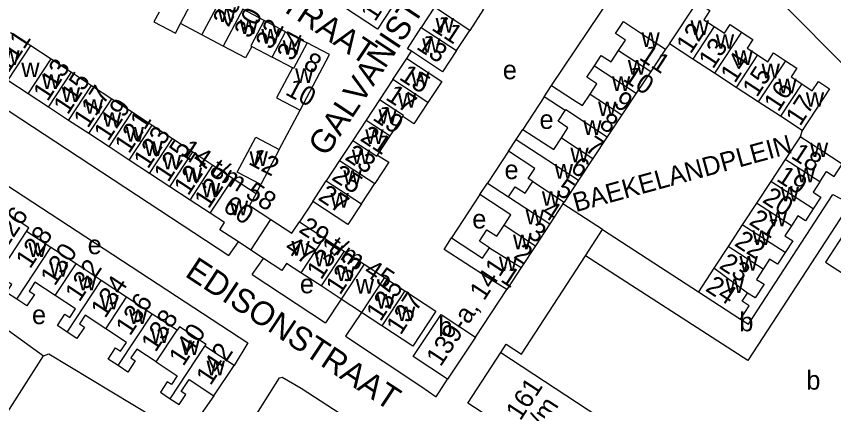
# Model space of a CAD drawing. Extents: x 159294 to 161936, y 384538 to 386517.
# Drawn here: x 160096.8 to 160269, y 384768.5 to 384850.5 of the extents above; entities that cross this region are included whole.
import ezdxf

# ---------------------------------------------------------------- set-up
doc = ezdxf.new("R2010")
doc.units = 0
for name, color, linetype in [('BLT_Basislijn', 7, 'Continuous'), ('BLT_Bebouwing', 7, 'Continuous'), ('BLT_Centroide', 7, 'Continuous'), ('BLT_Huisnummer', 7, 'Continuous'), ('BLT_Huisnummer_ tussenligend', 7, 'Continuous'), ('BLT_Huisnummer_reeks', 7, 'Continuous'), ('BLT_Onderverdeling_panden', 7, 'Continuous'), ('BLT_Straatnaam', 7, 'Continuous'), ('BLT_Straatnaam_verkleind', 7, 'Continuous')]:
    doc.layers.add(name, color=color, linetype=linetype)

msp = doc.modelspace()

# ---------------------------------------------------------------- linework, layer by layer
at = {"layer": 'BLT_Basislijn'}
for p, q in [((160057.69, 384855.11), (160141.6, 384800.01)), ((160234.47, 384844.66), (160233.59, 384843.54)), ((160179.08, 384841.61), (160180.04, 384843.1)), ((160152.2, 384822.37), (160156.6, 384830.66)), ((160262.41, 384826.41), (160261.94, 384825.06)), ((160147.33, 384813.12), (160148.3, 384814.98)), ((160159.25, 384811.41), (160156.44, 384807.14)), ((160220.35, 384805.5), (160211.97, 384810.91)), ((160141.6, 384800.01), (160143.59, 384802.88)), ((160146.5, 384796), (160148.87, 384799.41)), ((160146.5, 384796), (160161.92, 384785.79)), ((160083.39, 384792.63), (160102.56, 384778.81)), ((160193.54, 384782.77), (160200.14, 384792.84)), ((160165.28, 384790.78), (160161.92, 384785.79)), ((160169.54, 384787.98), (160166.17, 384782.98)), ((160073.51, 384733.84), (160102.56, 384778.81)), ((160138.44, 384770.38), (160132.2, 384761.68))]:
    msp.add_line(p, q, dxfattribs=at)
for points in [[(160284.89, 384826.37), (160258.47, 384853), (160249.23, 384869.23)], [(160209.6, 384835.91), (160222.42, 384855.08), (160226.93, 384857.39)], [(160087.45, 384813.27), (160090.64, 384817.54), (160145.6, 384781.59), (160142.69, 384776.81)], [(160166.17, 384782.98), (160182.04, 384772.47), (160185.25, 384770.22), (160187.68, 384773.9)], [(160102.56, 384778.81), (160103.62, 384779.25), (160125.78, 384765.93)], [(160137.8, 384751.04), (160148.21, 384767.74), (160152.26, 384774.18), (160152.84, 384774.32), (160156.85, 384771.99), (160189.67, 384750.63)]]:
    msp.add_lwpolyline(points, dxfattribs=at)
at = {"layer": 'BLT_Bebouwing'}
for p, q in [((160149.03, 384849.62), (160144.52, 384852.01)), ((160184.93, 384852.38), (160182.13, 384848.12)), ((160153.55, 384847.23), (160149.03, 384849.62)), ((160135.88, 384846.58), (160131.39, 384848.95)), ((160189.55, 384843.25), (160192.35, 384847.5)), ((160095.61, 384847.09), (160099.88, 384844.29)), ((160140.4, 384844.19), (160135.88, 384846.58)), ((160153.55, 384847.23), (160158.08, 384844.88)), ((160099.88, 384844.29), (160104.14, 384841.49)), ((160146.42, 384844.14), (160150.73, 384841.86)), ((160239.36, 384841.46), (160234.47, 384844.66)), ((160233.59, 384843.54), (160230.48, 384838.85)), ((160104.14, 384841.49), (160108.4, 384838.69)), ((160155.01, 384839.6), (160150.73, 384841.86)), ((160176.13, 384837.12), (160179.08, 384841.61)), ((160243.95, 384838.47), (160239.36, 384841.46)), ((160108.4, 384838.69), (160112.66, 384835.89)), ((160230.48, 384838.85), (160227.43, 384834.26)), ((160176.13, 384837.12), (160173.33, 384832.84)), ((160248.52, 384835.48), (160243.95, 384838.47)), ((160099.3, 384834.12), (160095.03, 384836.92)), ((160112.66, 384835.89), (160116.93, 384833.09)), ((160253.14, 384832.46), (160248.52, 384835.48)), ((160103.56, 384831.32), (160099.3, 384834.12)), ((160227.43, 384834.26), (160224.38, 384829.67)), ((160116.93, 384833.09), (160121.19, 384830.29)), ((160173.33, 384832.84), (160170.53, 384828.59)), ((160208.01, 384833.47), (160203.53, 384826.63)), ((160257.82, 384829.4), (160253.14, 384832.46)), ((160107.82, 384828.52), (160103.56, 384831.32)), ((160121.19, 384830.29), (160125.45, 384827.49)), ((160210.95, 384828.35), (160212.42, 384830.6)), ((160112.09, 384825.72), (160107.82, 384828.52)), ((160170.53, 384828.59), (160167.72, 384824.31)), ((160175.59, 384825.26), (160178.26, 384829.32)), ((160224.38, 384829.67), (160221.33, 384825.08)), ((160262.41, 384826.41), (160257.82, 384829.4)), ((160125.45, 384827.49), (160129.72, 384824.69)), ((160116.35, 384822.92), (160112.09, 384825.72)), ((160172.93, 384821.21), (160175.59, 384825.26)), ((160221.33, 384825.08), (160218.28, 384820.49)), ((160261.94, 384825.06), (160258.83, 384820.3)), ((160129.72, 384824.69), (160133.98, 384821.89)), ((160167.72, 384824.31), (160164.93, 384820.06)), ((160200.51, 384822.03), (160202.12, 384824.49)), ((160120.61, 384820.12), (160116.35, 384822.92)), ((160133.98, 384821.89), (160138.24, 384819.09)), ((160152.2, 384822.37), (160148.3, 384814.98)), ((160200.51, 384822.03), (160196.1, 384815.29)), ((160124.87, 384817.32), (160120.61, 384820.12)), ((160164.93, 384820.06), (160162.12, 384815.79)), ((160218.28, 384820.49), (160215.24, 384815.9)), ((160258.83, 384820.3), (160255.78, 384815.64)), ((160138.24, 384819.09), (160142.5, 384816.29)), ((160129.14, 384814.52), (160124.87, 384817.32)), ((160159.25, 384811.41), (160162.12, 384815.79)), ((160169.52, 384810.93), (160172.33, 384815.2)), ((160215.24, 384815.9), (160212.22, 384811.29)), ((160255.78, 384815.64), (160252.77, 384811.05)), ((160133.4, 384811.72), (160129.14, 384814.52)), ((160194.5, 384812.85), (160188.52, 384803.72)), ((160137.66, 384808.92), (160133.4, 384811.72)), ((160211.97, 384810.91), (160212.22, 384811.29)), ((160211.97, 384810.91), (160209.2, 384806.68)), ((160252.77, 384811.05), (160249.78, 384806.48)), ((160209.2, 384806.68), (160206.18, 384802.07)), ((160249.78, 384806.48), (160246.77, 384801.89)), ((160104.1, 384801.71), (160098.95, 384805.1)), ((160216.75, 384799.97), (160220.35, 384805.5)), ((160146.22, 384801.15), (160143.59, 384802.88)), ((160161.6, 384803.75), (160165.86, 384800.95)), ((160109.39, 384798.23), (160104.1, 384801.71)), ((160165.86, 384800.95), (160170.12, 384798.15)), ((160206.18, 384802.07), (160203.16, 384797.46)), ((160246.77, 384801.89), (160243.77, 384797.31)), ((160114.71, 384794.73), (160109.39, 384798.23)), ((160170.12, 384798.15), (160174.39, 384795.35)), ((160203.16, 384797.46), (160200.14, 384792.84)), ((160161.02, 384793.58), (160156.76, 384796.38)), ((160243.77, 384797.31), (160240.54, 384792.36)), ((160120.04, 384791.22), (160114.71, 384794.73)), ((160174.39, 384795.35), (160178.65, 384792.55)), ((160165.28, 384790.78), (160161.02, 384793.58)), ((160178.65, 384792.55), (160185.19, 384788.25)), ((160125.43, 384787.67), (160120.04, 384791.22)), ((160169.54, 384787.98), (160165.28, 384790.78)), ((160130.67, 384784.23), (160125.43, 384787.67)), ((160173.81, 384785.18), (160169.54, 384787.98)), ((160180.35, 384780.88), (160173.81, 384785.18)), ((160193.54, 384782.77), (160187.68, 384773.9)), ((160142.69, 384776.81), (160136.55, 384780.87)), ((160198.92, 384779.53), (160200.05, 384781.28)), ((160138.44, 384770.38), (160142.69, 384776.81))]:
    msp.add_line(p, q, dxfattribs=at)
for points in [[(160175.87, 384852.24), (160172.93, 384847.77), (160161.85, 384855.05)], [(160192.95, 384853.51), (160195.28, 384851.97), (160192.35, 384847.5)], [(160234.47, 384844.66), (160240.24, 384853.46), (160242.95, 384851.69), (160241.68, 384849.74), (160243.85, 384848.32)], [(160126.88, 384851.34), (160125.8, 384849.32), (160130.32, 384846.93), (160131.39, 384848.95)], [(160223.07, 384846.83), (160224.72, 384849.35), (160229.41, 384846.28), (160233.59, 384843.54)], [(160180.04, 384843.1), (160179.2, 384843.65), (160182.13, 384848.12)], [(160243.85, 384848.32), (160246.03, 384846.89), (160247.23, 384848.72), (160249.63, 384847.14)], [(160223.72, 384843.27), (160225.16, 384845.46), (160223.07, 384846.83)], [(160249.63, 384847.14), (160252.03, 384845.57), (160250.83, 384843.74), (160253, 384842.32)], [(160146.42, 384844.14), (160145.12, 384841.69), (160140.4, 384844.19)], [(160156.6, 384830.66), (160162.8, 384842.39), (160158.08, 384844.88)], [(160189.55, 384843.25), (160186.62, 384838.78), (160180.04, 384843.1)], [(160218.62, 384840.03), (160220.05, 384842.22), (160222.14, 384840.85), (160223.72, 384843.27)], [(160253, 384842.32), (160255.17, 384840.9), (160256.38, 384842.75)], [(160256.38, 384842.75), (160258.88, 384841.11)], [(160179.08, 384841.61), (160186.47, 384836.73), (160183.53, 384832.26)], [(160258.88, 384841.11), (160261.28, 384839.53), (160260.07, 384837.69), (160262.29, 384836.23)], [(160155.01, 384839.6), (160151.64, 384833.27), (160156.6, 384830.66)], [(160217.05, 384837.63), (160218.62, 384840.03)], [(160217.69, 384834.05), (160219.14, 384836.26), (160217.05, 384837.63)], [(160208.01, 384833.47), (160209.6, 384835.91)], [(160209.6, 384835.91), (160214.02, 384833.03)], [(160262.29, 384836.23), (160264.52, 384834.77), (160265.8, 384836.73)], [(160265.8, 384836.73), (160268.16, 384835.18), (160262.41, 384826.41)], [(160214.02, 384833.03), (160216.11, 384831.66), (160217.69, 384834.05)], [(160183.53, 384832.26), (160180.59, 384827.79), (160178.26, 384829.32)], [(160212.42, 384830.6), (160208.01, 384833.47)], [(160211.65, 384824.83), (160213.05, 384826.98), (160210.95, 384828.35)], [(160202.12, 384824.49), (160203.53, 384826.63)], [(160203.53, 384826.63), (160210.05, 384822.38), (160211.65, 384824.83)], [(160148.3, 384814.98), (160143.35, 384817.57), (160147.27, 384824.98), (160152.2, 384822.37)], [(160266.14, 384815.55), (160267.55, 384817.71), (160269.13, 384816.68), (160270.82, 384819.28), (160266.35, 384822.25), (160261.94, 384825.06)], [(160205.62, 384815.61), (160204.66, 384816.24), (160206.08, 384818.4), (160200.51, 384822.03)], [(160172.93, 384821.21), (160175.27, 384819.68), (160172.33, 384815.2)], [(160142.5, 384816.29), (160147.33, 384813.12)], [(160194.5, 384812.85), (160196.1, 384815.29)], [(160196.1, 384815.29), (160200.53, 384812.36)], [(160200.53, 384812.36), (160201.95, 384814.53), (160204.02, 384813.17), (160205.62, 384815.61)], [(160266.14, 384815.55), (160264.73, 384813.38), (160266.34, 384812.33), (160264.71, 384809.83)], [(160147.33, 384813.12), (160145.96, 384810.57), (160150.46, 384807.62)], [(160199.58, 384806.39), (160201.02, 384808.6), (160198.95, 384809.95), (160194.5, 384812.85)], [(160249.39, 384786.61), (160251.06, 384785.53), (160268.85, 384812.86), (160272.49, 384811.01)], [(160169.52, 384810.93), (160166.65, 384806.55), (160159.25, 384811.41)], [(160098.95, 384805.1), (160099.44, 384805.85), (160093.82, 384809.57), (160093.59, 384809.21)], [(160264.71, 384809.83), (160263.09, 384807.33), (160261.48, 384808.38), (160260.12, 384806.28)], [(160143.59, 384802.88), (160139.68, 384805.45), (160140.67, 384806.95), (160137.66, 384808.92)], [(160150.46, 384807.62), (160154.86, 384804.73), (160156.44, 384807.14)], [(160156.44, 384807.14), (160161.6, 384803.75)], [(160196.48, 384801.66), (160194.39, 384803.03), (160195.97, 384805.45), (160198.06, 384804.07), (160199.58, 384806.39)], [(160260.12, 384806.28), (160258.75, 384804.18), (160260.4, 384803.11), (160258.79, 384800.63)], [(160220.35, 384805.5), (160240.54, 384792.36)], [(160186.93, 384801.28), (160188.52, 384803.72)], [(160188.52, 384803.72), (160195.04, 384799.45), (160196.48, 384801.66)], [(160148.87, 384799.41), (160146.22, 384801.15)], [(160200.14, 384792.84), (160196.08, 384795.37), (160186.93, 384801.28)], [(160156.76, 384796.38), (160153.76, 384798.34), (160152.78, 384796.84), (160148.87, 384799.41)], [(160200.05, 384781.28), (160203.23, 384779.21), (160216.75, 384799.97)], [(160258.79, 384800.63), (160257.17, 384798.15), (160255.53, 384799.22), (160254.15, 384797.1)], [(160096.9, 384790.8), (160094.76, 384792.22), (160095.84, 384793.87), (160092.85, 384795.85), (160093.35, 384796.6)], [(160254.15, 384797.1), (160252.76, 384794.97), (160254.37, 384793.93), (160252.5, 384791.06), (160250.9, 384792.1)], [(160104.98, 384791.56), (160100.72, 384794.37), (160099.48, 384792.49), (160100.6, 384791.75), (160099.04, 384789.39), (160096.9, 384790.8)], [(160107.53, 384783.87), (160105.48, 384785.22), (160107.06, 384787.61), (160108.05, 384786.96), (160109.24, 384788.75), (160104.98, 384791.56)], [(160249.39, 384786.61), (160251.2, 384789.41), (160249.76, 384790.35), (160250.9, 384792.1)], [(160115.64, 384784.56), (160111.3, 384787.43), (160110.1, 384785.62), (160111.16, 384784.91), (160109.58, 384782.51), (160107.53, 384783.87)], [(160185.19, 384788.25), (160180.35, 384780.88)], [(160187.68, 384773.9), (160180.45, 384778.67), (160186.32, 384787.55), (160193.54, 384782.77)], [(160118.24, 384776.79), (160116.17, 384778.16), (160117.73, 384780.53), (160118.77, 384779.84), (160119.99, 384781.69), (160115.64, 384784.56)], [(160136.55, 384780.87), (160136.8, 384781.25), (160131.17, 384784.97), (160130.67, 384784.23)], [(160126.26, 384777.55), (160122.17, 384780.25), (160120.94, 384778.4), (160121.88, 384777.78), (160120.32, 384775.42), (160118.24, 384776.79)], [(160222.68, 384748.84), (160191.94, 384768.84), (160198.92, 384779.53)], [(160126.26, 384777.55), (160130.69, 384774.62), (160129.48, 384772.78), (160128.62, 384773.34), (160127.18, 384771.16), (160129.23, 384769.8)], [(160129.23, 384769.8), (160131.1, 384768.57), (160132.49, 384770.66), (160131.53, 384771.3), (160133.21, 384773.84), (160138.44, 384770.38)]]:
    msp.add_lwpolyline(points, dxfattribs=at)
at = {"layer": 'BLT_Onderverdeling_panden'}
for p, q in [((160131.39, 384848.95), (160135.51, 384856.78)), ((160135.88, 384846.58), (160140.03, 384854.39)), ((160144.52, 384852.01), (160140.4, 384844.19)), ((160192.35, 384847.5), (160184.93, 384852.38)), ((160182.13, 384848.12), (160189.55, 384843.25)), ((160243.85, 384848.32), (160239.36, 384841.46)), ((160150.73, 384841.86), (160153.55, 384847.23)), ((160249.63, 384847.14), (160243.95, 384838.47)), ((160223.72, 384843.27), (160230.48, 384838.85)), ((160253, 384842.32), (160248.52, 384835.48)), ((160258.88, 384841.11), (160253.14, 384832.46)), ((160218.62, 384840.03), (160227.43, 384834.26)), ((160183.53, 384832.26), (160176.13, 384837.12)), ((160262.29, 384836.23), (160257.82, 384829.4)), ((160217.69, 384834.05), (160224.38, 384829.67)), ((160170.53, 384828.59), (160175.59, 384825.26)), ((160202.12, 384824.49), (160215.24, 384815.9)), ((160211.65, 384824.83), (160218.28, 384820.49)), ((160164.93, 384820.06), (160172.33, 384815.2)), ((160266.14, 384815.55), (160258.83, 384820.3)), ((160162.12, 384815.79), (160169.52, 384810.93)), ((160205.62, 384815.61), (160212.22, 384811.29)), ((160264.71, 384809.83), (160255.78, 384815.64)), ((160200.53, 384812.36), (160209.2, 384806.68)), ((160260.12, 384806.28), (160252.77, 384811.05)), ((160146.22, 384801.15), (160150.46, 384807.62)), ((160199.58, 384806.39), (160206.18, 384802.07)), ((160258.79, 384800.63), (160249.78, 384806.48)), ((160093.35, 384796.6), (160098.95, 384805.1)), ((160096.9, 384790.8), (160104.1, 384801.71)), ((160196.48, 384801.66), (160203.16, 384797.46)), ((160254.15, 384797.1), (160246.77, 384801.89)), ((160104.98, 384791.56), (160109.39, 384798.23)), ((160250.9, 384792.1), (160243.77, 384797.31)), ((160107.53, 384783.87), (160114.71, 384794.73)), ((160115.64, 384784.56), (160120.04, 384791.22)), ((160118.24, 384776.79), (160125.43, 384787.67)), ((160126.26, 384777.55), (160130.67, 384784.23)), ((160129.23, 384769.8), (160136.55, 384780.87)), ((160198.92, 384779.53), (160229.57, 384759.41))]:
    msp.add_line(p, q, dxfattribs=at)
for points in [[(160149.03, 384849.62), (160146.21, 384844.25), (160146.42, 384844.14)], [(160095.03, 384836.92), (160099.88, 384844.29)], [(160158.08, 384844.88), (160155.22, 384839.49), (160155.01, 384839.6)], [(160099.3, 384834.12), (160104.14, 384841.49)], [(160103.56, 384831.32), (160108.4, 384838.69)], [(160107.82, 384828.52), (160112.66, 384835.89)], [(160112.09, 384825.72), (160116.93, 384833.09)], [(160178.26, 384829.32), (160178.39, 384829.52), (160173.33, 384832.84)], [(160116.35, 384822.92), (160121.19, 384830.29)], [(160212.42, 384830.6), (160212.57, 384830.82), (160221.33, 384825.08)], [(160120.61, 384820.12), (160125.45, 384827.49)], [(160124.87, 384817.32), (160129.72, 384824.69)], [(160167.72, 384824.31), (160172.79, 384820.99), (160172.93, 384821.21)], [(160129.14, 384814.52), (160133.98, 384821.89)], [(160133.4, 384811.72), (160138.24, 384819.09)], [(160137.66, 384808.92), (160142.5, 384816.29)], [(160272.49, 384811.01), (160250.94, 384777.89), (160216.75, 384799.97)], [(160274.7, 384809.88), (160273.7, 384808.45), (160267.32, 384798.64), (160310.15, 384770.77)], [(160161.6, 384803.75), (160156.76, 384796.38)], [(160165.86, 384800.95), (160161.02, 384793.58)], [(160170.12, 384798.15), (160165.28, 384790.78)], [(160174.39, 384795.35), (160169.54, 384787.98)], [(160178.65, 384792.55), (160173.81, 384785.18)], [(160240.54, 384792.36), (160249.39, 384786.61)]]:
    msp.add_lwpolyline(points, dxfattribs=at)

# ---------------------------------------------------------------- texts
at = {"layer": 'BLT_Centroide'}
for s, p in [('w', (160139.21, 384849.27)), ('w', (160143.86, 384846.71)), ('w', (160185.15, 384847.04)), ('w', (160238.88, 384846.53)), ('w', (160148.43, 384844.7)), ('w', (160182.32, 384842.79)), ('w', (160228.52, 384844.03)), ('w', (160244.2, 384843.62)), ('w', (160152.92, 384842.37)), ('w', (160093.62, 384840.21)), ('w', (160248.14, 384840.23)), ('w', (160097.84, 384837.64)), ('w', (160225.66, 384838.16)), ('w', (160253.83, 384837.42)), ('w', (160155.55, 384836.43)), ('w', (160180.01, 384835.72)), ('e', (160199.31, 384837.19)), ('w', (160102.23, 384835.15)), ('w', (160222.31, 384834.72)), ('w', (160257.36, 384834.23)), ('w', (160106.38, 384832.43)), ('w', (160177.22, 384831.23)), ('w', (160263.16, 384831.39)), ('w', (160111.24, 384829.91)), ('w', (160219.38, 384829.41)), ('w', (160115.05, 384827.16)), ('w', (160173.11, 384827.81)), ('e', (160207.05, 384826.72)), ('w', (160216.26, 384825.47)), ('w', (160119.84, 384824.06)), ('w', (160170.33, 384823.54)), ('w', (160123.79, 384821.03)), ('w', (160264.02, 384820.78)), ('w', (160145.95, 384818.91)), ('w', (160167.51, 384819.29)), ('w', (160213.55, 384819.69)), ('w', (160127.66, 384818.17)), ('w', (160132.1, 384815.49)), ('w', (160165.71, 384814.93)), ('e', (160199.67, 384816.13)), ('w', (160210.23, 384816.22)), ('w', (160261.28, 384815.44)), ('w', (160135.91, 384812.26)), ('w', (160163.01, 384810.1)), ('w', (160207.54, 384810.5)), ('w', (160257.86, 384811.41)), ('w', (160141.79, 384808.52)), ('w', (160204.12, 384806.59)), ('e', (160192.88, 384805.72)), ('w', (160255.33, 384806.19)), ('w', (160201.47, 384801.34)), ('w', (160251.9, 384802.22)), ('w', (160099.33, 384799.67)), ('e', (160111.84, 384800.3)), ('w', (160154.77, 384799.99)), ('w', (160159.58, 384797.73)), ('w', (160198.48, 384796.72)), ('w', (160249.19, 384796.81)), ('w', (160103.82, 384795.56)), ('w', (160164.23, 384794.63)), ('w', (160109.84, 384792.66)), ('e', (160156.56, 384792.04)), ('w', (160168.33, 384791.99)), ('w', (160246.25, 384792.08)), ('w', (160114.5, 384788.62)), ('w', (160172.67, 384788.82)), ('w', (160177.01, 384786.18)), ('e', (160100.1, 384785.54)), ('w', (160120.53, 384785.58)), ('b', (160185.73, 384783.06)), ('b', (160249.15, 384784.02)), ('w', (160125.15, 384781.56)), ('w', (160131.53, 384779.02)), ('w', (160136.89, 384774.72)), ('b', (160263.27, 384771.71))]:
    msp.add_text(s, height=4, dxfattribs=at).set_placement(p)
at = {"layer": 'BLT_Huisnummer'}
for s, rotation, p in [('30', 62.0535, (160145.99, 384845.62)), ('34', 62.0535, (160155, 384840.84)), ('12', 56.7603, (160238.9, 384842.37)), ('111', 56.7019, (160095.12, 384838.35)), ('13', 326.7019, (160180.89, 384843.73)), ('13', 56.7603, (160243.61, 384839.2)), ('11', 326.7818, (160227.83, 384841.49)), ('14', 56.7603, (160248.21, 384836.19)), ('113', 56.7019, (160103.38, 384832.35)), ('15', 326.7019, (160177.27, 384837.29)), ('10', 326.7818, (160224.44, 384837.01)), ('15', 56.7603, (160252.84, 384833.22)), ('117', 56.7019, (160111.88, 384826.7)), ('16', 56.7603, (160257.36, 384830.13)), ('9', 326.7818, (160222.43, 384831.68)), ('17', 56.7603, (160261.97, 384827.14)), ('19', 326.7019, (160171.67, 384828.76)), ('8', 326.7818, (160219.39, 384827.17)), ('121', 56.7019, (160120.54, 384821.31)), ('7', 326.7818, (160216.39, 384822.2)), ('125', 56.7019, (160128.8, 384815.3)), ('23', 326.7019, (160165.83, 384820.39)), ('18', 326.9719, (160259.85, 384820.7)), ('12', 332.0535, (160145.51, 384819.4)), ('6', 326.7818, (160213.34, 384817.85)), ('129', 56.7019, (160137.33, 384809.7)), ('19', 326.9719, (160256.77, 384815.9)), ('5', 326.7818, (160210.26, 384813.17)), ('27', 326.7019, (160160.18, 384811.9)), ('20', 326.9719, (160253.81, 384811.38)), ('126', 56.5607, (160094.56, 384801.12)), ('4', 326.7818, (160207.24, 384808.64)), ('21', 326.9719, (160250.98, 384806.72)), ('3', 326.7818, (160204.25, 384804.11)), ('22', 326.9719, (160247.9, 384802.23)), ('131', 56.7019, (160161.03, 384794.71)), ('130', 56.5543, (160104.9, 384793.41)), ('2', 326.7818, (160201.37, 384799.61)), ('133', 56.7019, (160165.03, 384791.51)), ('23', 326.9719, (160244.7, 384797.47)), ('134', 56.5443, (160115.52, 384786.6)), ('1', 326.7818, (160198.63, 384794.67)), ('135', 56.7019, (160173.55, 384785.91)), ('24', 326.9719, (160241.81, 384792.69)), ('137', 56.7019, (160177.79, 384783.06)), ('138', 56.5475, (160126.14, 384779.45)), ('142', 56.5429, (160137.71, 384772.41))]:
    msp.add_text(s, height=4, rotation=rotation, dxfattribs=at).set_placement(p)
at = {"layer": 'BLT_Huisnummer_ tussenligend'}
for s, rotation, p in [('28', 62.0535, (160141.49, 384848.01)), ('32', 62.0535, (160150.51, 384843.25)), ('11', 326.7019, (160184.1, 384847.73)), ('115', 56.7019, (160107.64, 384829.54)), ('17', 326.7019, (160174.42, 384833.05)), ('119', 56.7019, (160116.17, 384823.94)), ('123', 56.7019, (160124.54, 384818.11)), ('21', 326.7019, (160169.04, 384824.39)), ('127', 56.7019, (160133.03, 384812.45)), ('25', 326.7019, (160163.03, 384816.13)), ('128', 56.5543, (160099.7, 384797.03)), ('132', 56.5443, (160110.09, 384790.04)), ('136', 56.5475, (160120.76, 384782.88)), ('140', 56.5475, (160131.98, 384776.47))]:
    msp.add_text(s, height=4, rotation=rotation, dxfattribs=at).set_placement(p)
at = {"layer": 'BLT_Huisnummer_reeks'}
for s, rotation, p in [('19', 56.7019, (160172.38, 384849.18)), ('8', 332.0535, (160157.07, 384839.63)), ('10', 332.0535, (160153.27, 384834.07)), ('14 t/m 58', 326.7019, (160131.2, 384821.46)), ('60', 326.7019, (160140.1, 384809.62)), ('29 t/m 45', 326.7019, (160156.11, 384805.09)), ('47', 326.7019, (160153.09, 384801.09)), ('139-a, 141', 56.7019, (160186.21, 384776.39)), ('161', 56.9659, (160203.01, 384764.99)), ('t/m', 56.9659, (160207.18, 384762.24))]:
    msp.add_text(s, height=4, rotation=rotation, dxfattribs=at).set_placement(p)
at = {"layer": 'BLT_Straatnaam'}
for s, height, rotation, p in [('VOLTASTRAAT', 4.9999, 326.358, (160130.2, 384866.75)), ('GALVANISTRAAT', 5, 56.4599, (160162.14, 384820.66)), ('EDISONSTRAAT', 5, 326.58, (160132.12, 384795.76))]:
    msp.add_text(s, height=height, rotation=rotation, dxfattribs=at).set_placement(p)
at = {"layer": 'BLT_Straatnaam_verkleind'}
msp.add_text('BAEKELANDPLEIN', height=4, rotation=15.319, dxfattribs=at).set_placement((160214.7, 384809.15))

doc.saveas('drawing.dxf')
